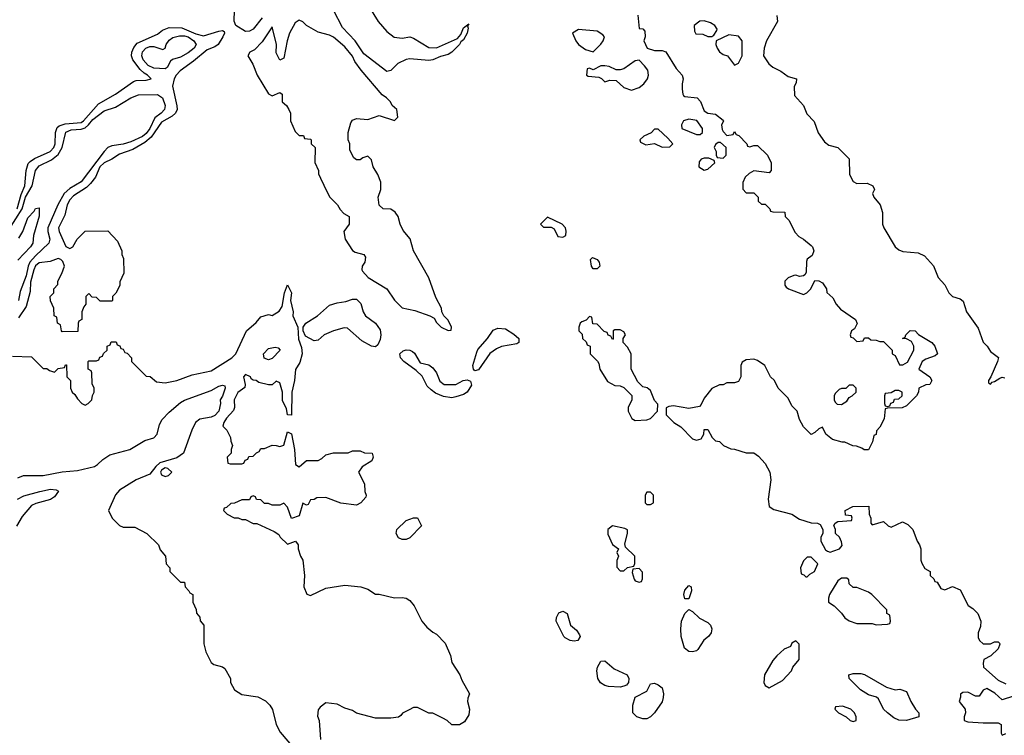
# Model space of a CAD drawing. Header units: inches. Extents: x 2380249 to 2585472, y 382747 to 546448.
# Tile 471 of 626: x 2522228 to 2527381, y 472213 to 475960. Entities that reach past the tile are written whole.
import ezdxf

# ---------------------------------------------------------------- set-up
doc = ezdxf.new("R2010")
doc.units = ezdxf.units.IN
doc.header["$MEASUREMENT"] = 0
doc.layers.add('C5427', color=7, linetype='Continuous')

msp = doc.modelspace()

# ---------------------------------------------------------------- linework, layer by layer
at = {"layer": 'C5427', "color": 4}
for points, elevation in [([(2524007.9, 476107.9), (2524104.9, 475950), (2524150, 475898.4), (2524188.1, 475868.1), (2524230, 475863.1), (2524270.3, 475870.3), (2524290, 475863.1), (2524370, 475814), (2524410, 475812.4), (2524518.9, 475861.1), (2524537, 475883), (2524550, 475918), (2524578, 475938), (2524572, 475928), (2524576, 475916), (2524570.4, 475890), (2524550, 475854), (2524536.3, 475843.7), (2524530.6, 475830), (2524490.6, 475790), (2524470, 475777), (2524430, 475767.8), (2524390, 475749.6), (2524370, 475746), (2524270, 475755.6), (2524250, 475751.8), (2524206.8, 475730), (2524170, 475694), (2524150, 475689.3), (2524030, 475780.5), (2523984, 475850), (2523918.4, 475918.4), (2523869.7, 476010)], 28), ([(2523496.4, 475970), (2523450.2, 475909.8), (2523430, 475899.6), (2523410, 475897.6), (2523359.3, 475930), (2523351.4, 475951.4), (2523352.8, 476010)], 28), ([(2525463.6, 475983.6), (2525470, 475914), (2525490, 475912), (2525499.6, 475899.6), (2525502, 475870), (2525494, 475850), (2525511.6, 475811.6), (2525550, 475798), (2525590, 475798), (2525610, 475791.3), (2525664.5, 475704.5), (2525696, 475670), (2525701, 475650), (2525695.3, 475624.7), (2525695.3, 475595.3), (2525698, 475570), (2525702.8, 475562.8), (2525710, 475558), (2525774, 475550), (2525791.6, 475531.6), (2525810, 475482), (2525830, 475471.3), (2525870, 475464.7), (2525910, 475434), (2525912, 475428), (2525902, 475410), (2525905.4, 475385.4), (2525910, 475374), (2525930, 475354), (2525962, 475358), (2525970, 475374), (2525978, 475358), (2525992.7, 475352.7), (2526034, 475310), (2526038, 475298), (2526050, 475294), (2526070, 475302), (2526090, 475302), (2526142, 475250), (2526162, 475210), (2526162, 475170), (2526150, 475158), (2526070, 475168), (2526045.4, 475154.6), (2526024.7, 475135.3), (2526012.7, 475107.3), (2526012.7, 475072.7), (2526030, 475054), (2526070, 475054), (2526094, 475030), (2526094, 475010), (2526110, 474994), (2526130, 474994), (2526154, 474970), (2526158, 474958), (2526170, 474954), (2526232.7, 474952.7), (2526234, 474930), (2526254, 474910), (2526286.4, 474846.4), (2526305.4, 474825.4), (2526330.9, 474810.9), (2526370, 474778), (2526378, 474770), (2526384.7, 474750), (2526375.3, 474724.7), (2526350, 474706), (2526345.4, 474694.6), (2526343.6, 474636.4), (2526336.9, 474623.1), (2526330, 474618), (2526310, 474615.3), (2526290, 474622), (2526279.6, 474620.4), (2526250, 474608), (2526232, 474590), (2526232, 474570), (2526239.6, 474559.6), (2526251.1, 474551.1), (2526330, 474521), (2526348, 474530), (2526368, 474550), (2526390, 474594), (2526410, 474592), (2526430, 474582), (2526451.3, 474550), (2526452, 474532), (2526483.6, 474503.6), (2526502, 474470), (2526523.5, 474443.5), (2526602, 474390), (2526611.6, 474368.4), (2526598, 474342), (2526582, 474330), (2526574, 474310), (2526578, 474298), (2526590, 474294), (2526610, 474274), (2526642, 474278), (2526650, 474294), (2526670, 474294), (2526683.6, 474283.6), (2526710, 474282), (2526730, 474274), (2526750, 474274), (2526794, 474230), (2526794, 474210), (2526810, 474202), (2526832.7, 474152.7), (2526850, 474152), (2526874, 474166), (2526908.7, 474230), (2526908, 474250), (2526895.3, 474275.3), (2526870, 474288), (2526848, 474290), (2526862, 474298), (2526866, 474310), (2526888.4, 474331.6), (2526914, 474330), (2526931.6, 474311.6), (2527002, 474270), (2527018, 474250), (2527032, 474210), (2527019.6, 474200.4), (2526970, 474182), (2526952, 474170), (2526934, 474130), (2526992, 474090), (2527002, 474070), (2526992, 474050), (2526970, 474048), (2526934, 474030), (2526932, 474010), (2526922, 473990), (2526870, 473938), (2526847.3, 473927.3), (2526770, 473926), (2526758, 473922), (2526752, 473870), (2526730, 473826), (2526712.7, 473807.3), (2526711.6, 473788.4), (2526698, 473782), (2526692, 473750), (2526670, 473708), (2526648.4, 473708.4), (2526636.4, 473716.4), (2526607.3, 473727.3), (2526588.4, 473728.4), (2526547.3, 473747.3), (2526532.7, 473747.3), (2526482, 473762), (2526448, 473790), (2526430, 473826), (2526410, 473818), (2526390, 473798), (2526370, 473788), (2526330, 473828), (2526310, 473866), (2526298, 473910), (2526270, 473938), (2526250, 473978), (2526198, 474030), (2526178, 474070), (2526158, 474090), (2526128, 474150), (2526090, 474175.3), (2526070, 474182), (2526030, 474178), (2526010, 474166), (2526002, 474150), (2526002, 474090), (2525990, 474066), (2525970, 474058), (2525930, 474058), (2525910, 474048), (2525890, 474048), (2525850, 474028), (2525810, 473978), (2525795.3, 473944.7), (2525786, 473934), (2525730, 473924.5), (2525650, 473937.2), (2525625.4, 473934.6), (2525612, 473928), (2525612, 473890), (2525651.3, 473850), (2525688.3, 473828.3), (2525750, 473766), (2525770, 473758), (2525794, 473766), (2525808.7, 473790), (2525810, 473814), (2525830, 473814), (2525851.6, 473771.6), (2525870, 473754), (2525890, 473752), (2525911.1, 473731.1), (2525950, 473712), (2525970, 473711.3), (2526030, 473692), (2526070, 473692), (2526094.4, 473674.4), (2526130, 473636), (2526154.4, 473590), (2526158.7, 473550), (2526144.9, 473450), (2526151, 473411), (2526175.3, 473395.3), (2526270, 473371.3), (2526310, 473344.7), (2526370, 473324.7), (2526403.6, 473323.6), (2526416.9, 473316.9), (2526432, 473290), (2526432, 473270), (2526422, 473250), (2526422, 473230), (2526444.7, 473184.7), (2526456.9, 473176.9), (2526470, 473171.3), (2526490, 473178.8), (2526518, 473190), (2526533.6, 473206.4), (2526530, 473226), (2526518, 473250), (2526498, 473270), (2526498, 473290), (2526488.4, 473311.6), (2526496.4, 473323.6), (2526510, 473332), (2526582, 473338), (2526586, 473350), (2526582, 473362), (2526550, 473366), (2526548, 473390), (2526588.4, 473411.6), (2526672.7, 473412.7), (2526674, 473370), (2526682, 473350), (2526683.6, 473323.6), (2526690, 473314), (2526750, 473332), (2526774, 473310), (2526790, 473302), (2526848.9, 473331.1), (2526876.9, 473316.9), (2526902, 473290), (2526924.7, 473230), (2526938, 473210), (2526944.7, 473190), (2526944.7, 473130), (2526950, 473114), (2526965.4, 473085.4), (2526994, 473070), (2526994, 473050), (2527012.7, 473032.7), (2527018, 473018), (2527030, 473014), (2527050, 472982), (2527070, 472974), (2527110, 472992), (2527150, 472974), (2527191.6, 472891.6), (2527216.9, 472876.9), (2527242, 472850), (2527258, 472810), (2527256.9, 472783.1), (2527244.7, 472750), (2527245.4, 472725.4), (2527252, 472710), (2527271.6, 472691.6), (2527308.4, 472691.6), (2527330, 472702), (2527350, 472702), (2527356, 472696), (2527358, 472690), (2527350, 472666), (2527311, 472629), (2527274, 472610), (2527271.3, 472590), (2527272, 472570), (2527350, 472502), (2527390, 472482)], 32), ([(2526190, 475982), (2526194, 475950), (2526137.3, 475850), (2526124, 475810), (2526121, 475770), (2526148.1, 475728.1), (2526170, 475711), (2526212, 475690), (2526250, 475662), (2526294, 475650), (2526292, 475630), (2526282, 475610), (2526283.6, 475563.6), (2526330.9, 475510.9), (2526347.5, 475467.5), (2526386.8, 475426.8), (2526407.1, 475367.1), (2526439.6, 475319.6), (2526463.6, 475303.6), (2526510, 475291.3), (2526570, 475232), (2526571.3, 475150), (2526590, 475112), (2526610, 475102), (2526663.6, 475103.6), (2526694, 475090), (2526702, 475070), (2526691.3, 475050), (2526698, 475030), (2526731, 474990), (2526744.7, 474950), (2526744, 474890), (2526750.5, 474870), (2526810, 474770.7), (2526830, 474754), (2526850, 474746.8), (2526930, 474738.8), (2526963.5, 474723.5), (2527010.6, 474670.6), (2527034.8, 474610), (2527070.7, 474570.7), (2527091.3, 474530), (2527110, 474511.3), (2527150, 474498), (2527165.4, 474485.4), (2527182.8, 474430), (2527244.5, 474344.5), (2527270, 474271.3), (2527291.3, 474250), (2527310, 474222), (2527350.6, 474190.6), (2527346, 474170), (2527311, 474089), (2527298, 474070), (2527298, 474058), (2527310, 474052), (2527318, 474062), (2527330, 474064.9), (2527357.5, 474082.5), (2527370, 474087.3), (2527384, 474084)], 36), ([(2522214.6, 474970), (2522235.3, 475044.7), (2522255.3, 475090), (2522261.1, 475170), (2522273.1, 475206.9), (2522282, 475218), (2522306.2, 475233.8), (2522387, 475270), (2522406.3, 475290), (2522414.5, 475310), (2522415.1, 475370), (2522424.4, 475395.6), (2522435.3, 475404.7), (2522465.7, 475414.3), (2522550, 475421.8), (2522562, 475430), (2522640.5, 475519.5), (2522729.3, 475570), (2522822.9, 475637.1), (2522838, 475642), (2522890, 475643), (2522915.3, 475650), (2522897.2, 475670), (2522879.3, 475679.3), (2522858.3, 475698.3), (2522819.5, 475750), (2522814, 475770), (2522815.6, 475790), (2522825.3, 475814.7), (2522843.5, 475836.5), (2522950, 475883.8), (2522974.7, 475905.3), (2523010, 475919.5), (2523077, 475917), (2523150, 475886), (2523190, 475874.9), (2523270, 475900.5), (2523290, 475902.8), (2523297.5, 475897.5), (2523299.1, 475890), (2523292, 475870), (2523266.4, 475830), (2523250, 475818.3), (2523210, 475802.4), (2523137.5, 475742.5), (2523067.1, 475692.9), (2523047, 475670), (2523035.8, 475650), (2523028.2, 475611.8), (2523050.4, 475509.6), (2523052.4, 475490), (2523043.1, 475470), (2523025.4, 475454.6), (2522970, 475423), (2522915.4, 475344.6), (2522882.6, 475317.4), (2522820.2, 475279.8), (2522750, 475256.3), (2522710, 475229.4), (2522670, 475211.1), (2522647.1, 475190), (2522624.5, 475135.5), (2522598.6, 475101.4), (2522578.4, 475081.6), (2522510, 475037), (2522490, 475017), (2522476.4, 474990), (2522463.4, 474936.6), (2522430.8, 474870), (2522434.8, 474850), (2522470, 474772), (2522490, 474762), (2522506, 474770), (2522528.9, 474811.1), (2522570, 474852), (2522690, 474854), (2522739.6, 474799.6), (2522762, 474750), (2522762, 474730), (2522772, 474710), (2522772.7, 474632.7), (2522752.7, 474587.3), (2522751.6, 474568.4), (2522731.6, 474528.4), (2522714, 474510), (2522714, 474490), (2522710, 474486), (2522650, 474486), (2522630, 474506), (2522607.3, 474507.3), (2522590, 474526), (2522574, 474510), (2522574, 474470), (2522563.6, 474456.4), (2522554, 474430), (2522554, 474390), (2522538, 474382), (2522534, 474370), (2522532.7, 474327.3), (2522450, 474326), (2522446, 474330), (2522442, 474362), (2522426, 474370), (2522422, 474402), (2522408.4, 474408.4), (2522406, 474450), (2522388.4, 474488.4), (2522388, 474510), (2522406, 474530), (2522406, 474550), (2522427.3, 474572.7), (2522428, 474590), (2522449.1, 474630.9), (2522462, 474670), (2522454, 474694), (2522444, 474704), (2522430, 474709), (2522386.8, 474693.2), (2522330, 474687.3), (2522310, 474671.5), (2522301.7, 474650), (2522285.3, 474585.3), (2522282.8, 474537.2), (2522262, 474458), (2522221.5, 474398.5)], 28), ([(2522174.7, 474865.3), (2522241.6, 474970), (2522258.8, 475030), (2522293.8, 475090), (2522311.1, 475170), (2522330, 475194.3), (2522394.1, 475225.9), (2522430, 475254.6), (2522449.8, 475290), (2522469.9, 475370.2), (2522496.6, 475383.4), (2522550, 475386), (2522570, 475393.8), (2522588.7, 475410), (2522610, 475438), (2522670, 475482.7), (2522730, 475502.6), (2522810, 475550.3), (2522850, 475566.7), (2522948.5, 475568.5), (2522974.9, 475550), (2522988.7, 475510), (2522986.7, 475490), (2522968.4, 475470), (2522934.6, 475445.4), (2522908.4, 475390), (2522890, 475364.8), (2522870, 475348.1), (2522810, 475320.3), (2522770, 475308.7), (2522710, 475299.8), (2522690, 475290.9), (2522669.5, 475270.5), (2522550, 475111), (2522490, 475076), (2522461.4, 475050), (2522427.1, 474990), (2522376, 474870), (2522375, 474850), (2522386.3, 474810), (2522380.3, 474790), (2522310, 474723.5), (2522281.3, 474690), (2522272.3, 474670), (2522261.1, 474618.9), (2522230, 474536.2), (2522222, 474490)], 24), ([(2522223.5, 474816.5), (2522244, 474850), (2522270, 474923), (2522302.9, 474957.1), (2522310, 474971.3), (2522330, 474974), (2522330.7, 474970.7), (2522330.4, 474930.3), (2522300.5, 474830), (2522296.5, 474790), (2522284.9, 474770), (2522218.6, 474701.5)], 16), ([(2522190, 474198), (2522290, 474194), (2522350, 474134), (2522370, 474134), (2522383.6, 474123.6), (2522410, 474114), (2522430, 474134), (2522462, 474138), (2522467.3, 474152.7), (2522472.7, 474152.7), (2522474, 474090), (2522494, 474070), (2522494, 474030), (2522502, 474010), (2522516.9, 473996.9), (2522530, 473974), (2522554, 473950), (2522570, 473942), (2522586, 473950), (2522606, 473970), (2522608.4, 473991.6), (2522618, 474010), (2522618, 474030), (2522607.3, 474052.7), (2522606, 474110), (2522602, 474122), (2522586, 474130), (2522586, 474170), (2522590, 474174), (2522630, 474174), (2522642, 474178), (2522647.3, 474192.7), (2522662, 474198), (2522667.3, 474212.7), (2522686, 474230), (2522686, 474250), (2522702, 474258), (2522707.3, 474272.7), (2522732.7, 474272.7), (2522738, 474258), (2522752.7, 474252.7), (2522758, 474238), (2522770, 474234), (2522778, 474218), (2522790, 474214), (2522814, 474190), (2522814, 474170), (2522890, 474094), (2522911.6, 474091.6), (2522943.6, 474063.6), (2522990, 474058), (2523050, 474071), (2523130, 474100.7), (2523230, 474120.7), (2523339, 474190), (2523359, 474210), (2523415.3, 474330), (2523466.3, 474373.7), (2523490, 474404.7), (2523530, 474416), (2523550, 474411.3), (2523586.3, 474433.7), (2523602, 474458), (2523613.2, 474530), (2523630, 474572), (2523650.7, 474530), (2523646, 474490), (2523659.1, 474430), (2523657.3, 474410), (2523684, 474350), (2523687.3, 474287.3), (2523703.6, 474243.6), (2523706, 474210), (2523694.8, 474165.2), (2523671.6, 474128.4), (2523666.4, 474070), (2523652.7, 474010), (2523650.5, 473889.5), (2523629, 473890), (2523624.7, 473924.7), (2523604.2, 473964.2), (2523602.7, 474010), (2523590, 474058), (2523570, 474068), (2523550, 474048.7), (2523530, 474048), (2523480.4, 474060.4), (2523466, 474070), (2523450, 474073.2), (2523440.1, 474080.1), (2523436, 474090), (2523410, 474102.4), (2523398.7, 474090), (2523407.7, 474050), (2523406.4, 474033.6), (2523370, 474008), (2523351.3, 473970), (2523352, 473930), (2523346.4, 473913.6), (2523310, 473874), (2523296, 473850), (2523292, 473832), (2523312, 473810), (2523331.6, 473771.6), (2523332.7, 473752.7), (2523342, 473730), (2523334, 473710), (2523334, 473690), (2523314, 473670), (2523318, 473638), (2523330, 473634), (2523390, 473634), (2523402, 473638), (2523407.3, 473652.7), (2523422, 473658), (2523427.3, 473672.7), (2523450, 473674), (2523467.3, 473692.7), (2523482, 473698), (2523490, 473714), (2523510, 473714), (2523550, 473731.3), (2523571.1, 473731.1), (2523590, 473724.7), (2523610, 473732), (2523630, 473802), (2523651.1, 473791.1), (2523666.8, 473710), (2523671.6, 473631.6), (2523690, 473618), (2523730, 473652), (2523790, 473652), (2523810, 473662), (2523830, 473682), (2523870, 473692), (2523947.3, 473692.7), (2523970, 473702), (2524010, 473702), (2524032.7, 473692.7), (2524072, 473690), (2524078, 473670), (2524071, 473650), (2524021, 473619), (2524002, 473590), (2524032, 473530), (2524034, 473490), (2524042, 473470), (2524039.6, 473460.4), (2524014, 473430), (2523990, 473418), (2523908.9, 473428.9), (2523830, 473458), (2523783.6, 473456.4), (2523770, 473448), (2523750, 473446), (2523738, 473422), (2523730, 473418), (2523710, 473428), (2523690, 473362), (2523650, 473348.7), (2523630, 473408), (2523610, 473428), (2523590, 473418), (2523550, 473418), (2523530, 473426), (2523510, 473426), (2523490, 473446), (2523467.3, 473447.3), (2523462, 473462), (2523450, 473466), (2523438, 473462), (2523430, 473446), (2523390, 473446), (2523351.6, 473428.4), (2523332.7, 473427.3), (2523310, 473406), (2523298, 473402), (2523294, 473390), (2523314, 473370), (2523350, 473352), (2523371.6, 473351.6), (2523390, 473342), (2523410, 473342), (2523450, 473322), (2523470, 473322), (2523559.6, 473279.6), (2523583.6, 473263.6), (2523592, 473250), (2523630, 473214), (2523672, 473230), (2523684.7, 473210), (2523684.7, 473190), (2523698, 473150), (2523710.4, 473130.4), (2523718.4, 473050), (2523714.8, 472990), (2523731.1, 472951.1), (2523750, 472944.7), (2523830, 472982.8), (2523930, 472999.1), (2524014, 472990), (2524050, 472978), (2524091, 472951), (2524109, 472951), (2524190, 472933.4), (2524230, 472934.8), (2524250.6, 472930.6), (2524270, 472918), (2524292, 472890), (2524332, 472810), (2524359.6, 472779.6), (2524390, 472752), (2524410, 472742), (2524455.3, 472695.3), (2524482, 472630), (2524490, 472594), (2524531.3, 472530), (2524542, 472502), (2524582, 472430), (2524572.7, 472407.3), (2524572, 472390), (2524582, 472350), (2524579.6, 472320.4), (2524556.9, 472283.1), (2524530, 472268), (2524490, 472268), (2524466, 472290), (2524442, 472302), (2524390, 472328), (2524370, 472328), (2524310, 472358), (2524290, 472358), (2524266, 472346), (2524231.6, 472328.4), (2524223.6, 472316.4), (2524210, 472308), (2524170, 472302), (2524090, 472302), (2523991.6, 472328.4), (2523970, 472342), (2523930, 472355.3), (2523890, 472375.3), (2523830, 472382), (2523799.8, 472360.2), (2523790, 472346), (2523786.4, 472313.6), (2523794.8, 472290), (2523802, 472190)], 28), ([(2522218.2, 473561.8), (2522247.1, 473572.9), (2522350, 473574), (2522450, 473592.4), (2522530, 473599.3), (2522619.6, 473620.4), (2522635.8, 473630), (2522662.8, 473657.2), (2522699.3, 473680.7), (2522804, 473710), (2522882.8, 473757.2), (2522930, 473770.6), (2522947, 473790), (2522959.7, 473840.3), (2522973.9, 473866.1), (2523010, 473904.9), (2523070, 473954.8), (2523090, 473966.8), (2523230, 474019.1), (2523270, 474040.5), (2523290, 474046.8), (2523302, 474042), (2523304, 474030), (2523290, 473989.2), (2523278, 473970), (2523279.5, 473950), (2523270.3, 473910), (2523250, 473886.9), (2523230, 473878.3), (2523170, 473867.6), (2523149, 473851), (2523129, 473811), (2523084.9, 473690), (2523050, 473665.6), (2522961.2, 473638.8), (2522940.1, 473619.9), (2522910, 473580.4), (2522838, 473550), (2522750, 473496.2), (2522730, 473472.7), (2522692, 473390), (2522712, 473350), (2522750, 473312), (2522770, 473302), (2522830, 473302), (2522894, 473270), (2522954, 473210), (2522963.6, 473183.6), (2522991.6, 473151.6), (2522994, 473110), (2523014, 473090), (2523014, 473070), (2523070, 473014), (2523090, 473014), (2523094, 472990), (2523114, 472970), (2523118, 472958), (2523134, 472950), (2523134, 472910), (2523151.6, 472871.6), (2523152.7, 472852.7), (2523171.6, 472831.6), (2523172.7, 472812.7), (2523192, 472790), (2523191.6, 472691.6), (2523202, 472650), (2523230, 472594), (2523243.6, 472583.6), (2523290, 472571.3), (2523302, 472562), (2523331.3, 472510), (2523331.3, 472490), (2523352, 472450), (2523390, 472426), (2523473.7, 472413.7), (2523513.7, 472393.7), (2523538, 472370), (2523551.6, 472348.4), (2523570.7, 472270), (2523590.7, 472230), (2523682.5, 472122.5)], 24), ([(2522216.2, 473450), (2522250, 473466), (2522333.2, 473490), (2522390, 473500.9), (2522418.7, 473498.7), (2522430.7, 473490.7), (2522410, 473461.6), (2522390, 473446.8), (2522312.8, 473427.2), (2522290, 473416.3), (2522241.3, 473358.7), (2522212.1, 473307.9)], 16), ([(2527430, 472418), (2527370, 472398), (2527332.7, 472432.7), (2527290, 472458), (2527271.6, 472448.4), (2527250, 472418), (2527230, 472418), (2527190, 472438), (2527163.6, 472436.4), (2527152.7, 472427.3), (2527152.7, 472412.7), (2527144.7, 472390), (2527176, 472350), (2527178.8, 472330), (2527171.3, 472310), (2527172, 472290), (2527190, 472284), (2527270, 472277.3), (2527350, 472278.8), (2527364.7, 472270), (2527364.7, 472224.7), (2527370, 472214), (2527390, 472222)], 32)]:
    msp.add_lwpolyline(points, dxfattribs=dict(at, elevation=elevation))
for points, elevation in [([(2523690, 475958), (2523670, 475944), (2523640.5, 475890), (2523628, 475850), (2523610, 475758), (2523590, 475748.7), (2523570, 475786), (2523572.7, 475830), (2523550, 475922), (2523496.7, 475843.3), (2523457.5, 475802.5), (2523432, 475790), (2523422, 475770), (2523447.5, 475727.5), (2523470.8, 475670), (2523530, 475572), (2523550, 475562), (2523590, 475578), (2523602, 475570), (2523602, 475530), (2523624.7, 475510), (2523636, 475490), (2523644.7, 475470), (2523644.7, 475430), (2523670, 475374), (2523690, 475354), (2523712.7, 475352.7), (2523718, 475338), (2523750, 475334), (2523754, 475330), (2523754, 475310), (2523774, 475290), (2523772.7, 475212.7), (2523792, 475170), (2523792.7, 475152.7), (2523802, 475130), (2523836.9, 475056.9), (2523852, 475030), (2523892, 474990), (2523905.4, 474965.4), (2523925.4, 474945.4), (2523952, 474930), (2523952, 474890), (2523924.7, 474850), (2523931, 474810), (2523970, 474751), (2523983, 474743), (2524030, 474731), (2524037.3, 474717.3), (2524034, 474690), (2524020.7, 474670), (2524018.8, 474650), (2524022.5, 474642.5), (2524051.3, 474610), (2524150, 474551.3), (2524190, 474491.3), (2524230, 474451.3), (2524296.9, 474436.9), (2524374, 474410), (2524396.9, 474396.9), (2524410, 474374), (2524434, 474350), (2524470, 474332), (2524486, 474334), (2524488, 474350), (2524470, 474386), (2524448.4, 474408.4), (2524438, 474430), (2524435.3, 474450), (2524405.6, 474505.6), (2524370, 474608), (2524289.2, 474750), (2524271.8, 474811.8), (2524235.5, 474855.5), (2524219, 474890), (2524208.7, 474930), (2524192.9, 474952.9), (2524170, 474968), (2524130, 474968.7), (2524109.3, 474989.3), (2524104, 475030), (2524118, 475070), (2524118, 475110), (2524102, 475150), (2524078, 475190), (2524070, 475226), (2524050, 475246), (2524023.6, 475236.4), (2524010, 475226), (2523990, 475226), (2523976.4, 475236.4), (2523956.4, 475276.4), (2523955.3, 475310), (2523948, 475330), (2523948, 475370), (2523960.4, 475419.6), (2523970, 475434), (2523990, 475442), (2524050, 475438), (2524110, 475458), (2524190, 475432), (2524208, 475450), (2524202, 475490), (2524178, 475510), (2524168, 475530), (2524148, 475550), (2524126, 475566), (2524015.9, 475695.9), (2523981.6, 475741.6), (2523970, 475768.7), (2523930, 475817.2), (2523870, 475869), (2523850, 475879), (2523790, 475895.3), (2523730, 475928.7), (2523710, 475948)], 32), ([(2525810, 475954), (2525787.1, 475952.9), (2525758, 475930), (2525759.6, 475899.6), (2525766.4, 475886.4), (2525803.6, 475883.6), (2525830, 475872), (2525850, 475872), (2525860.4, 475879.6), (2525876.4, 475903.6), (2525878, 475910), (2525866, 475930), (2525843.1, 475943.1)], 36), ([(2522990, 475702.4), (2522930, 475706), (2522900.4, 475720.4), (2522874, 475750), (2522866.8, 475770), (2522870, 475792), (2522888.6, 475811.4), (2522910, 475819.7), (2522930, 475820.2), (2522977, 475803), (2522989.5, 475810.5), (2522994.7, 475830), (2523010, 475852.4), (2523030, 475867), (2523063.8, 475876.2), (2523090, 475876.2), (2523110, 475870.2), (2523139.6, 475850), (2523151.7, 475830), (2523140.4, 475810), (2523110, 475786.6), (2523070, 475764.2), (2523027.7, 475752.3), (2523016.8, 475743.2), (2523000.5, 475710)], 24), ([(2525152, 475908), (2525122, 475890), (2525138, 475850), (2525152, 475830), (2525190, 475804.7), (2525230, 475792), (2525270, 475832), (2525282, 475850), (2525288.7, 475870), (2525280.2, 475880.2), (2525250, 475899)], 32), ([(2525939.6, 475880.4), (2525874, 475850), (2525872, 475830), (2525878, 475810), (2525890, 475792), (2525910, 475778), (2525932, 475770), (2525970, 475722), (2525990, 475732), (2526008.7, 475770), (2526008.7, 475850), (2525990, 475874)], 36), ([(2525470, 475748.7), (2525450, 475744), (2525390, 475702), (2525370, 475698), (2525350, 475698), (2525314, 475714), (2525290, 475718), (2525270, 475718), (2525230, 475698), (2525210, 475706), (2525198, 475702), (2525194, 475670), (2525203.6, 475663.6), (2525259.6, 475659.6), (2525272.7, 475652.7), (2525290, 475634), (2525316.4, 475643.6), (2525350, 475642), (2525390, 475604.7), (2525430, 475591.3), (2525470, 475604.7), (2525495.5, 475624.5), (2525514, 475650), (2525519, 475670), (2525514.8, 475694.8), (2525498.9, 475718.9)], 32), ([(2525730, 475439), (2525702, 475430), (2525692, 475410), (2525694, 475390), (2525770, 475358), (2525790, 475358), (2525802, 475370), (2525802, 475390), (2525772.9, 475432.9)], 32), ([(2525570, 475386), (2525550, 475386), (2525532.7, 475367.3), (2525494, 475350), (2525474, 475330), (2525478, 475318), (2525505.4, 475305.4), (2525550, 475312), (2525590, 475292), (2525630, 475294), (2525646, 475310), (2525620.4, 475340.4)], 32), ([(2525896.4, 475316.4), (2525883.6, 475316.4), (2525870, 475306), (2525862, 475290), (2525874, 475270), (2525874, 475250), (2525878, 475238), (2525910, 475234), (2525926, 475250), (2525926, 475290)], 32), ([(2525835.3, 475235.3), (2525810, 475235.3), (2525794, 475230), (2525783.6, 475216.4), (2525782, 475190), (2525810, 475172), (2525830, 475178), (2525866, 475210), (2525862, 475222)], 32), ([(2524990, 474926), (2524954, 474890), (2524970, 474874), (2525010, 474874), (2525024.7, 474864.7), (2525045.4, 474825.4), (2525070, 474822), (2525086, 474830), (2525088, 474852), (2525084, 474870), (2525068, 474890)], 32), ([(2525230, 474655.3), (2525221.2, 474670), (2525216.4, 474703.6), (2525225.2, 474714.8), (2525250, 474704.7), (2525261, 474690), (2525264.7, 474670), (2525250, 474655.3)], 28), ([(2524090, 474247.6), (2524069.7, 474249.7), (2524018, 474278), (2523944.5, 474344.5), (2523926.6, 474346.6), (2523870, 474331.2), (2523821, 474310), (2523790, 474282), (2523770, 474279), (2523723.6, 474303.6), (2523711.8, 474330), (2523711.8, 474350), (2523725.2, 474370), (2523787, 474410), (2523850, 474464.4), (2523890, 474478), (2523935.1, 474484.9), (2523970, 474496), (2523990, 474496), (2524013.2, 474473.2), (2524026, 474430), (2524038.8, 474410), (2524090.3, 474370.3), (2524115.1, 474335.1), (2524118.5, 474310), (2524115.4, 474284.6), (2524102.3, 474257.7)], 28), ([(2525210, 474406), (2525192.7, 474387.3), (2525170, 474378), (2525162, 474370), (2525154, 474350), (2525154, 474330), (2525172.7, 474312.7), (2525174, 474290), (2525192.7, 474272.7), (2525198, 474258), (2525214, 474250), (2525214, 474210), (2525252.7, 474172.7), (2525259.6, 474159.6), (2525264.7, 474130), (2525305.4, 474065.4), (2525343.6, 474043.6), (2525370, 474042), (2525390, 474034), (2525431.6, 473991.6), (2525431.3, 473970), (2525412, 473930), (2525412, 473910), (2525431.6, 473871.6), (2525450, 473862), (2525510, 473864.7), (2525530, 473872), (2525566, 473910), (2525567.3, 473947.3), (2525550, 473966), (2525530, 474018), (2525512.9, 474032.9), (2525490, 474038), (2525463.1, 474063.1), (2525428, 474130), (2525428, 474210), (2525410, 474246), (2525386, 474270), (2525386, 474290), (2525398, 474310), (2525390, 474326), (2525370, 474335.3), (2525343.6, 474336.4), (2525334, 474330), (2525334, 474290), (2525330, 474286), (2525322, 474302), (2525307.3, 474307.3), (2525302, 474322), (2525287.3, 474327.3), (2525250, 474366), (2525227.3, 474367.3), (2525222, 474402)], 32), ([(2524610, 474120.9), (2524602.9, 474130), (2524599.7, 474150), (2524620.5, 474219.5), (2524626.6, 474233.4), (2524677, 474290), (2524705.4, 474334.6), (2524730, 474344.9), (2524770, 474340.5), (2524814, 474314), (2524841, 474290), (2524841, 474270), (2524830, 474262.7), (2524750, 474248), (2524723.9, 474236.1), (2524688.4, 474211.6), (2524630, 474126.6)], 28), ([(2523530, 474179.7), (2523507.3, 474187.3), (2523504.2, 474210), (2523530, 474237.6), (2523565.2, 474245.2), (2523581.1, 474241.1), (2523591.3, 474228.7), (2523550, 474185.7)], 24), ([(2524450, 474050.4), (2524510, 474050.4), (2524549.7, 474070.3), (2524570, 474074.4), (2524588, 474068), (2524593.1, 474046.9), (2524570.4, 474009.6), (2524550, 473998), (2524510, 473985.1), (2524490, 473980.5), (2524446.6, 473986.6), (2524404.4, 474004.4), (2524381.3, 474021.3), (2524361, 474041), (2524333.7, 474093.7), (2524303.5, 474123.5), (2524238.9, 474170), (2524220.5, 474190), (2524217.6, 474210), (2524234.3, 474225.7), (2524250, 474231.6), (2524270, 474230.3), (2524283.1, 474223.1), (2524294, 474214), (2524323.8, 474163.8), (2524370, 474152.4), (2524390, 474137.3), (2524410.3, 474110.3), (2524426.7, 474066.7)], 28), ([(2526590, 474046), (2526570, 474046), (2526551.6, 474028.4), (2526530, 474028.7), (2526516.9, 474023.1), (2526496.9, 474003.1), (2526491.3, 473990), (2526491.3, 473970), (2526496.9, 473956.9), (2526506, 473946), (2526530, 473944.7), (2526557.2, 473962.8), (2526570, 473982), (2526586, 473990), (2526606, 474010), (2526606, 474030)], 32), ([(2526830, 474018), (2526810, 474018), (2526790, 474006), (2526758, 474002), (2526754, 473990), (2526754, 473950), (2526758, 473938), (2526770, 473934), (2526782, 473938), (2526787.3, 473952.7), (2526802, 473958), (2526807.3, 473972.7), (2526830, 473974), (2526846, 473990), (2526846, 474010)], 32), ([(2522990, 473612.9), (2522970, 473600.9), (2522964.9, 473590), (2522970, 473577.3), (2522990, 473568), (2523006.8, 473573.2), (2523024, 473590), (2523004, 473610)], 28), ([(2525530, 473486), (2525510, 473486), (2525502, 473470), (2525502, 473430), (2525510, 473422), (2525530, 473422), (2525546, 473430), (2525546, 473470)], 32), ([(2524230, 473238), (2524210, 473246), (2524198, 473270), (2524202, 473290), (2524250, 473338), (2524290, 473352), (2524310, 473352), (2524331.3, 473310), (2524270, 473246), (2524250, 473238)], 28), ([(2525330, 473309), (2525306, 473290), (2525306.4, 473266.4), (2525331.3, 473211.3), (2525362, 473190), (2525354, 473170), (2525362, 473150), (2525352.7, 473127.3), (2525352.7, 473092.7), (2525370, 473074), (2525390, 473074), (2525408.4, 473091.6), (2525442, 473098), (2525447.3, 473112.7), (2525448, 473150), (2525398, 473198), (2525395.3, 473215.3), (2525408.9, 473268.9), (2525408.4, 473288.4), (2525395.3, 473295.3)], 32), ([(2526370, 473146), (2526350, 473146), (2526330, 473126), (2526314, 473090), (2526318, 473058), (2526332.7, 473052.7), (2526342, 473042), (2526350, 473042), (2526363.1, 473056.9), (2526388, 473070), (2526406, 473110)], 32), ([(2525470, 473086), (2525438, 473082), (2525434, 473066), (2525444.7, 473030), (2525450, 473022), (2525470, 473014), (2525482, 473018), (2525487.3, 473032.7), (2525487.3, 473067.3)], 32), ([(2526556.4, 473036.4), (2526530, 473035.3), (2526510, 473022), (2526466.8, 472950), (2526461, 472930), (2526462, 472910), (2526491.1, 472891.1), (2526530, 472852), (2526547.1, 472827.1), (2526570, 472811.3), (2526610, 472798), (2526690, 472798), (2526710, 472792), (2526770, 472794), (2526782, 472798), (2526786, 472810), (2526782, 472842), (2526766, 472850), (2526766, 472870), (2526688, 472950), (2526670, 472962), (2526610, 472986), (2526590, 472986), (2526570, 473006), (2526567.3, 473027.3)], 32), ([(2525710, 472928), (2525704, 472950), (2525710, 472972), (2525730, 472998), (2525742, 472990), (2525744.7, 472970), (2525730, 472928)], 28), ([(2525130, 472705.1), (2525109.6, 472709.6), (2525082.4, 472722.4), (2525076, 472730), (2525036.2, 472810), (2525037.6, 472830), (2525050, 472853.4), (2525070, 472863), (2525093.4, 472850), (2525110.8, 472790), (2525142.8, 472762.8), (2525158.8, 472738.8), (2525162, 472730), (2525150, 472709.5)], 28), ([(2525750, 472649.6), (2525730, 472651.8), (2525708.4, 472668.4), (2525689.6, 472730.3), (2525687.6, 472770), (2525692, 472810), (2525710, 472851.3), (2525730, 472872), (2525750, 472861), (2525786.9, 472826.9), (2525830, 472802.8), (2525842.8, 472790), (2525850.6, 472770), (2525847.3, 472750), (2525833.4, 472730), (2525808.6, 472711.4), (2525777.4, 472662.6), (2525770, 472655.1)], 28), ([(2526290, 472708), (2526270, 472695.3), (2526262, 472678), (2526230, 472663.7), (2526190, 472629.3), (2526170, 472605.2), (2526126.8, 472530), (2526122, 472490), (2526130, 472474), (2526150, 472462), (2526220.4, 472499.6), (2526268, 472550), (2526275.3, 472570), (2526308, 472610), (2526308, 472690)], 32), ([(2525370, 472464.5), (2525310, 472468.3), (2525290, 472473.6), (2525268.3, 472488.3), (2525254, 472510), (2525249.6, 472550), (2525252.7, 472570), (2525270, 472601), (2525290, 472602.8), (2525340.3, 472560.3), (2525406.8, 472530), (2525416.3, 472510), (2525414.8, 472490), (2525404.5, 472475.5), (2525390, 472469.2)], 28), ([(2526810, 472451), (2526834.4, 472454.4), (2526870, 472442), (2526892, 472390), (2526916, 472350), (2526934, 472330), (2526934, 472310), (2526870, 472289.7), (2526830, 472291.3), (2526803.6, 472303.6), (2526769.7, 472329.7), (2526749.5, 472350), (2526722.9, 472402.9), (2526712, 472412), (2526670, 472425.1), (2526629.3, 472450), (2526568.7, 472510), (2526568, 472530), (2526590, 472536), (2526630, 472536), (2526650, 472531.3), (2526764.5, 472464.5)], 28), ([(2525490, 472299), (2525458, 472310), (2525438, 472330), (2525438, 472370), (2525450, 472412), (2525510, 472444.7), (2525530, 472482), (2525550, 472486), (2525570, 472477.3), (2525590, 472461), (2525597.1, 472430), (2525595.5, 472410), (2525590, 472388.7), (2525551.3, 472330), (2525530, 472309), (2525510, 472299)], 28), ([(2526534, 472366), (2526498, 472362), (2526494, 472350), (2526514, 472330), (2526554, 472310), (2526574, 472290), (2526590, 472284.7), (2526606, 472290), (2526606, 472310), (2526598, 472330), (2526578, 472350)], 32)]:
    msp.add_lwpolyline(points, close=True, dxfattribs=dict(at, elevation=elevation))

doc.saveas('drawing.dxf')
